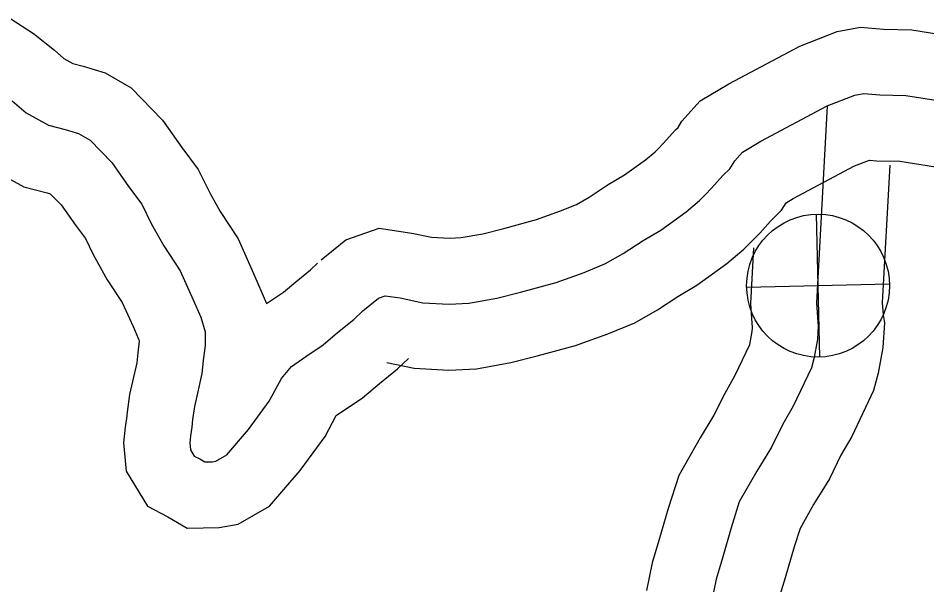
# Model space of a CAD drawing. Extents: x 31699 to 244310, y -8841 to 11474.
# Drawn here: x 98339.1 to 98477.1, y 2072.9 to 2158.9 of the extents above; entities that cross this region are included whole.
import ezdxf

# ---------------------------------------------------------------- set-up
doc = ezdxf.new("R2010")
doc.units = 0
for name, color, linetype in [('B_Logo', 7, 'Continuous'), ('Level 21', 7, 'Continuous'), ('R_XS_EARTHWORK_STAGE2', 7, 'Continuous')]:
    doc.layers.add(name, color=color, linetype=linetype)

msp = doc.modelspace()

# ---------------------------------------------------------------- linework, layer by layer
at = {"layer": 'B_Logo'}
for points in [[(98338.17, 2146.37), (98340.29, 2144.55), (98343.67, 2142.71), (98346.22, 2142.04), (98348.24, 2141.42), (98350, 2140.4), (98353.29, 2137.01), (98355.85, 2133.41), (98357.86, 2130.72), (98359.34, 2127.69), (98361.17, 2124.4), (98363.67, 2120.59), (98365.66, 2116.17), (98366.8, 2113.53), (98367.46, 2111.34), (98367.45, 2109.27), (98367.18, 2106.99), (98366.97, 2104.99), (98366.2, 2101.56), (98365.84, 2100.01), (98365.56, 2098), (98365.46, 2096.87), (98365.23, 2095.52), (98365.12, 2094.45), (98365.22, 2093.39), (98365.78, 2092.47), (98366.66, 2092.02), (98367.4, 2091.57), (98368.6, 2091.61), (98369.07, 2091.68), (98370.77, 2092.66), (98374.07, 2096.49), (98377.21, 2100.78), (98379.05, 2104.23), (98380.6, 2106.08), (98382.76, 2107.6), (98385.38, 2109.34), (98387.59, 2111.2), (98390.07, 2113.2), (98391.43, 2114.51)], [(98391.43, 2114.51), (98393.78, 2116.44), (98394.83, 2116.8), (98397.11, 2116.46), (98400.53, 2115.75), (98404.53, 2115.52), (98407.53, 2115.67), (98411.77, 2116.44), (98415.35, 2117.34), (98420.77, 2118.82), (98425.06, 2120.33), (98428.29, 2121.69), (98430.98, 2123.23), (98433.99, 2125.17), (98436.68, 2126.78), (98440.54, 2129.55), (98442.56, 2131.28), (98443.4, 2132.1), (98444.37, 2133.13), (98446.12, 2135.04), (98447.16, 2136.07), (98447.92, 2137.29), (98449.09, 2138.59), (98451.9, 2140.27), (98461.95, 2145.61), (98466.18, 2147.25), (98467.5, 2147.49), (98469.97, 2147.29), (98473.91, 2147.19), (98480.07, 2146.22)], [(98461.95, 2145.61), (98460.31, 2115.71), (98460.53, 2112.78), (98460.61, 2112.25), (98460.46, 2110.18), (98459.95, 2107.22), (98459.58, 2105.88), (98456.81, 2100.06), (98455.22, 2097.28), (98453.52, 2093.83), (98451.28, 2090.17), (98448.61, 2085.49), (98447.39, 2081.59), (98445.99, 2076.81), (98445.07, 2073.78), (98444.37, 2070.35)]]:
    msp.add_lwpolyline(points, dxfattribs=at)
at = {"layer": 'Level 21'}
for p, q in [((98460.82, 2107.49), (98460.32, 2129.19)), ((98449.72, 2118.09), (98471.42, 2118.59))]:
    msp.add_line(p, q, dxfattribs=at)
msp.add_circle((98460.57, 2118.34), 10.85, dxfattribs=at)
at = {"layer": 'R_XS_EARTHWORK_STAGE2'}
for points in [[(98337.8, 2158.94), (98341.38, 2156.61), (98344.56, 2154.06), (98346, 2152.83), (98347.39, 2152.07), (98348.95, 2151.66), (98352.26, 2150.65), (98356.21, 2148.36), (98360.99, 2143.44), (98363.93, 2139.3), (98366.43, 2135.96), (98368.22, 2132.31), (98369.73, 2129.58), (98372.47, 2125.42), (98374.81, 2120.2), (98376.78, 2115.63), (98377.1, 2115.85), (98379.37, 2117.36), (98381.23, 2118.92), (98383.46, 2120.72), (98384.52, 2121.73)], [(98385.08, 2122.23), (98388.82, 2125.31), (98393.9, 2127.05), (98398.87, 2126.31), (98401.84, 2125.69), (98404.58, 2125.53), (98406.38, 2125.62), (98409.65, 2126.22), (98412.82, 2127.01), (98417.79, 2128.37), (98421.46, 2129.67), (98423.86, 2130.67), (98425.78, 2131.77), (98428.71, 2133.67), (98431.19, 2135.15), (98434.36, 2137.43), (98435.81, 2138.67), (98436.27, 2139.12), (98437.04, 2139.93), (98438.9, 2141.97), (98439.3, 2142.36), (98439.9, 2143.33), (98442.66, 2146.4), (98447, 2148.99), (98457.78, 2154.71), (98463.46, 2156.93), (98467.03, 2157.56), (98470.5, 2157.28), (98474.82, 2157.17), (98481.75, 2156.07)], [(98395.07, 2106.67), (98399.22, 2105.81), (98404.49, 2105.51), (98408.68, 2105.71), (98413.89, 2106.67), (98417.88, 2107.66), (98423.75, 2109.27), (98428.66, 2111), (98432.72, 2112.7), (98436.18, 2114.68), (98439.27, 2116.68), (98442.17, 2118.41), (98446.71, 2121.68), (98449.3, 2123.89), (98450.53, 2125.08), (98451.7, 2126.32), (98453.34, 2128.12), (98455.01, 2129.78), (98455.72, 2130.9), (98456.81, 2131.55), (98466.13, 2136.5), (98468.39, 2137.38), (98469.44, 2137.3), (98473, 2137.21), (98478.39, 2136.36)], [(98334.57, 2136.28), (98339.95, 2133.34), (98343.49, 2132.41), (98343.95, 2132.28), (98345.59, 2130.59), (98347.77, 2127.52), (98349.29, 2125.49), (98350.47, 2123.07), (98352.6, 2119.22), (98354.88, 2115.76), (98356.51, 2112.14), (98357.39, 2110.09), (98357.45, 2109.89), (98357.45, 2109.89), (98357.24, 2108.11), (98357.08, 2106.61), (98356.45, 2103.79), (98355.99, 2101.83), (98355.62, 2099.14), (98355.53, 2098.16), (98355.31, 2096.85), (98355.08, 2094.49), (98355.47, 2090.18), (98358.71, 2084.83), (98361.82, 2083.26), (98364.75, 2081.5), (98369.58, 2081.63), (98372.5, 2082.13), (98377.24, 2084.84), (98381.9, 2090.26), (98385.7, 2095.45), (98387.39, 2098.61), (98387.43, 2098.66), (98388.41, 2099.35), (98391.38, 2101.32), (98393.95, 2103.48), (98396.68, 2105.69), (98398.34, 2107.28)], [(98471.48, 2136.62), (98470.33, 2115.8), (98470.47, 2113.9), (98470.66, 2112.67), (98470.4, 2108.96), (98469.72, 2105.05), (98469, 2102.4), (98465.68, 2095.42), (98464.05, 2092.58), (98462.29, 2089.01), (98459.9, 2085.09), (98457.83, 2081.47), (98456.96, 2078.68), (98455.57, 2073.95), (98454.77, 2071.32)], [(98450.76, 2124.1), (98450.29, 2115.62), (98450.56, 2111.93), (98450.52, 2111.39), (98450.17, 2109.4), (98450.17, 2109.36), (98447.94, 2104.7), (98446.39, 2101.98), (98444.75, 2098.66), (98442.67, 2095.25), (98439.4, 2089.51), (98437.82, 2084.49), (98436.4, 2079.66), (98435.37, 2076.24), (98434.51, 2072.07)]]:
    msp.add_lwpolyline(points, dxfattribs=at)

doc.saveas('drawing.dxf')
